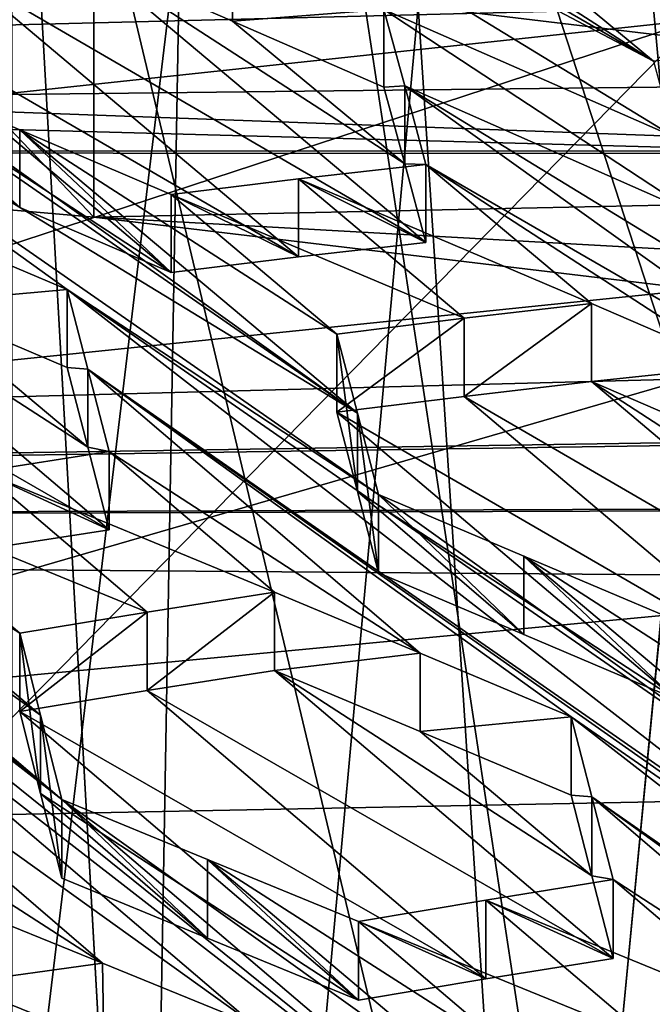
# Model space of a CAD drawing. Header units: metres. Extents: x -24 to 24, y -69 to 184.
# Tile 519 of 656: x 4.095 to 4.607, y 126.799 to 127.596. Entities that reach past the tile are written whole.
import ezdxf

# ---------------------------------------------------------------- set-up
doc = ezdxf.new("R2010")
doc.units = ezdxf.units.M
for name, color, linetype in [('1073', 7, 'CONTINUOUS'), ('1205', 7, 'CONTINUOUS'), ('1380', 7, 'CONTINUOUS'), ('1440', 7, 'CONTINUOUS'), ('1779', 7, 'CONTINUOUS'), ('1849', 7, 'CONTINUOUS'), ('1876', 7, 'CONTINUOUS'), ('1905', 7, 'CONTINUOUS'), ('2094', 7, 'CONTINUOUS'), ('2136', 7, 'CONTINUOUS'), ('2160', 7, 'CONTINUOUS'), ('2274', 7, 'CONTINUOUS'), ('2483', 7, 'CONTINUOUS'), ('2856', 7, 'CONTINUOUS'), ('2863', 7, 'CONTINUOUS'), ('3159', 7, 'CONTINUOUS'), ('3171', 7, 'CONTINUOUS'), ('3260', 7, 'CONTINUOUS'), ('3282', 7, 'CONTINUOUS'), ('3485', 7, 'CONTINUOUS'), ('3526', 7, 'CONTINUOUS'), ('367', 7, 'CONTINUOUS'), ('369', 7, 'CONTINUOUS'), ('3694', 7, 'CONTINUOUS'), ('373', 7, 'CONTINUOUS'), ('3745', 7, 'CONTINUOUS'), ('3788', 7, 'CONTINUOUS'), ('383', 7, 'CONTINUOUS'), ('3966', 2, 'CONTINUOUS'), ('420', 2, 'CONTINUOUS'), ('421', 2, 'CONTINUOUS'), ('424', 3, 'CONTINUOUS'), ('434', 7, 'CONTINUOUS'), ('473', 7, 'CONTINUOUS'), ('474', 7, 'CONTINUOUS'), ('554', 2, 'CONTINUOUS'), ('563', 2, 'CONTINUOUS'), ('776', 7, 'CONTINUOUS'), ('879', 7, 'CONTINUOUS'), ('902', 7, 'CONTINUOUS'), ('967', 7, 'CONTINUOUS')]:
    doc.layers.add(name, color=color, linetype=linetype)

msp = doc.modelspace()

# ---------------------------------------------------------------- linework, layer by layer
at = {"layer": '1073'}
for points in [[(4.094843, 127.506611, 218.032779), (3.977508, 127.556591, 218.069703), (4.094833, 127.443638, 218.049656)], [(4.217539, 127.391163, 218.011098), (4.094843, 127.506611, 218.032779), (4.094833, 127.443638, 218.049656)], [(4.217539, 127.454235, 217.994198), (4.094843, 127.506611, 218.032779), (4.217539, 127.391163, 218.011098)]]:
    msp.add_3dface(points, dxfattribs=at)
at = {"layer": '1205'}
for points in [[(4.133349, 127.377357, 217.804374), (4.15008, 127.312762, 217.690111), (4.133349, 127.314227, 217.821289)], [(4.133349, 127.314227, 217.821289), (4.15008, 127.312762, 217.690111), (4.15008, 127.249557, 217.707047)], [(4.15008, 127.312762, 217.690111), (4.16726, 127.246093, 217.572874), (4.15008, 127.249557, 217.707047)], [(4.16726, 127.246093, 217.572874), (4.16726, 127.182809, 217.589831), (4.15008, 127.249557, 217.707047)]]:
    msp.add_3dface(points, dxfattribs=at)
at = {"layer": '1380'}
for points in [[(3.530981, 127.476696, 211.441532), (4.642662, 127.5955, 211.884918), (3.531022, 126.462477, 211.713306)], [(4.642662, 127.5955, 211.884918), (4.642591, 126.58127, 212.156645), (3.531022, 126.462477, 211.713306)]]:
    msp.add_3dface(points, dxfattribs=at)
at = {"layer": '1440'}
for points in [[(4.246975, 126.852355, 217.01667), (4.12898, 126.964445, 217.037235), (4.12898, 126.90085, 217.054275)], [(4.246986, 126.916031, 216.999604), (4.12898, 126.964445, 217.037235), (4.246975, 126.852355, 217.01667)], [(4.369011, 126.802033, 216.977822), (4.246986, 126.916031, 216.999604), (4.246975, 126.852355, 217.01667)], [(4.369011, 126.802033, 216.977822), (4.369011, 126.865802, 216.960735), (4.246986, 126.916031, 216.999604)]]:
    msp.add_3dface(points, dxfattribs=at)
at = {"layer": '1779'}
for points in [[(4.454573, 127.290778, 217.939208), (4.557586, 127.302799, 218.01782), (4.831528, 127.071966, 217.710069)], [(4.814402, 127.136285, 217.827508), (4.557586, 127.302799, 218.01782), (4.67506, 127.25201, 217.981053)], [(4.557586, 127.302799, 218.01782), (4.814402, 127.136285, 217.827508), (4.831528, 127.071966, 217.710069)], [(4.351466, 127.277883, 217.860756), (4.454573, 127.290778, 217.939208), (4.728512, 127.059361, 217.631611)], [(4.454573, 127.290778, 217.939208), (4.831528, 127.071966, 217.710069), (4.728512, 127.059361, 217.631611)], [(4.625409, 127.045938, 217.553303), (4.351466, 127.277883, 217.860756), (4.728512, 127.059361, 217.631611)], [(4.368214, 127.213886, 217.746202), (4.351466, 127.277883, 217.860756), (4.625409, 127.045938, 217.553303)], [(4.503033, 127.097998, 217.591831), (4.368214, 127.213886, 217.746202), (4.625409, 127.045938, 217.553303)], [(4.385378, 127.147942, 217.628902), (4.368214, 127.213886, 217.746202), (4.503033, 127.097998, 217.591831)]]:
    msp.add_3dface(points, dxfattribs=at)
at = {"layer": '1849'}
for points in [[(4.423658, 127.478585, 218.151413), (4.320644, 127.46686, 218.072721), (4.423658, 127.415474, 218.168324)], [(4.320644, 127.46686, 218.072721), (4.217539, 127.454235, 217.994198), (4.320644, 127.40377, 218.089626)], [(4.423658, 127.415474, 218.168324), (4.320644, 127.46686, 218.072721), (4.320644, 127.40377, 218.089626)], [(4.217539, 127.454235, 217.994198), (4.217539, 127.391163, 218.011098), (4.320644, 127.40377, 218.089626)]]:
    msp.add_3dface(points, dxfattribs=at)
at = {"layer": '1876'}
for points in [[(4.557586, 127.302799, 218.01782), (4.557586, 127.366072, 218.000866), (4.675075, 127.315368, 217.96407)], [(4.67506, 127.25201, 217.981053), (4.557586, 127.302799, 218.01782), (4.675075, 127.315368, 217.96407)]]:
    msp.add_3dface(points, dxfattribs=at)
at = {"layer": '1905'}
for points in [[(4.417489, 127.606514, 233.369576), (5.590402, 127.46607, 232.845431), (1.815886, 127.603866, 233.359691)], [(1.815886, 127.603866, 233.359691), (5.590402, 127.46607, 232.845431), (3.003084, 127.536231, 233.107275)], [(3.003084, 127.536231, 233.107275), (5.590402, 127.46607, 232.845431), (4.15488, 127.435784, 232.732403)], [(5.590402, 127.46607, 232.845431), (6.697815, 127.293617, 232.201826), (4.15488, 127.435784, 232.732403)], [(4.15488, 127.435784, 232.732403), (6.697815, 127.293617, 232.201826), (5.257824, 127.303715, 232.239514)]]:
    msp.add_3dface(points, dxfattribs=at)
at = {"layer": '2094'}
for points in [[(3.893318, 127.41569, 217.897034), (4.16726, 127.182809, 217.589831), (3.790299, 127.400016, 217.819396)], [(4.010788, 127.366101, 217.859947), (4.15008, 127.249557, 217.707047), (3.893318, 127.41569, 217.897034)], [(4.15008, 127.249557, 217.707047), (4.16726, 127.182809, 217.589831), (3.893318, 127.41569, 217.897034)], [(4.16726, 127.182809, 217.589831), (4.064236, 127.166774, 217.512286), (3.790299, 127.400016, 217.819396)], [(4.133349, 127.314227, 217.821289), (4.15008, 127.249557, 217.707047), (4.010788, 127.366101, 217.859947)]]:
    msp.add_3dface(points, dxfattribs=at)
at = {"layer": '2136'}
for points in [[(4.149716, 127.645507, 218.47629), (4.267151, 127.657295, 218.422772), (4.267125, 127.594432, 218.439627)], [(4.267151, 127.657295, 218.422772), (4.389746, 127.60399, 218.384483), (4.267125, 127.594432, 218.439627)], [(4.267125, 127.594432, 218.439627), (4.389746, 127.60399, 218.384483), (4.389746, 127.541019, 218.401356)]]:
    msp.add_3dface(points, dxfattribs=at)
at = {"layer": '2160'}
for points in [[(4.385378, 127.147942, 217.628902), (4.503033, 127.097998, 217.591831), (4.385378, 127.211328, 217.611918)], [(4.385378, 127.211328, 217.611918), (4.503033, 127.097998, 217.591831), (4.503042, 127.16147, 217.57482)], [(4.503033, 127.097998, 217.591831), (4.625409, 127.045938, 217.553303), (4.503042, 127.16147, 217.57482)], [(4.503042, 127.16147, 217.57482), (4.625409, 127.045938, 217.553303), (4.625409, 127.109507, 217.53627)]]:
    msp.add_3dface(points, dxfattribs=at)
at = {"layer": '2274'}
for points in [[(4.541219, 127.031522, 217.346742), (4.557967, 126.966508, 217.23246), (4.541219, 126.967892, 217.363792)], [(4.541219, 126.967892, 217.363792), (4.557967, 126.966508, 217.23246), (4.557967, 126.902802, 217.249531)], [(4.557967, 126.966508, 217.23246), (4.57513, 126.899587, 217.115423), (4.557967, 126.902802, 217.249531)], [(4.57513, 126.899587, 217.115423), (4.57513, 126.8358, 217.132514), (4.557967, 126.902802, 217.249531)]]:
    msp.add_3dface(points, dxfattribs=at)
at = {"layer": '2483'}
for points in [[(4.133349, 127.377357, 217.804374), (4.010788, 127.366101, 217.859947), (4.010777, 127.429143, 217.843059)], [(4.133349, 127.377357, 217.804374), (4.133349, 127.314227, 217.821289), (4.010788, 127.366101, 217.859947)]]:
    msp.add_3dface(points, dxfattribs=at)
at = {"layer": '2856'}
for points in [[(4.095069, 127.099082, 217.267831), (4.095069, 127.035651, 217.284827), (4.11178, 126.969352, 217.171179)], [(4.11178, 127.032863, 217.154161), (4.095069, 127.099082, 217.267831), (4.11178, 126.969352, 217.171179)], [(4.12898, 126.90085, 217.054275), (4.11178, 127.032863, 217.154161), (4.11178, 126.969352, 217.171179)], [(4.12898, 126.90085, 217.054275), (4.12898, 126.964445, 217.037235), (4.11178, 127.032863, 217.154161)]]:
    msp.add_3dface(points, dxfattribs=at)
at = {"layer": '2863'}
for points in [[(4.04479, 126.815764, 216.86665), (4.04479, 126.879436, 216.84959), (4.16185, 126.831967, 216.812111)], [(4.04479, 126.815764, 216.86665), (4.16185, 126.831967, 216.812111), (4.162908, 126.767781, 216.828855)], [(4.16185, 126.831967, 216.812111), (4.284821, 126.781916, 216.772789), (4.162908, 126.767781, 216.828855)]]:
    msp.add_3dface(points, dxfattribs=at)
at = {"layer": '3159'}
for points in [[(4.12898, 126.964445, 217.037235), (3.469081, 127.477227, 217.687076), (2.65334, 128.172275, 218.601434)], [(3.72111, 127.312, 217.494406), (4.12898, 126.964445, 217.037235), (2.65334, 128.172275, 218.601434)], [(3.998651, 127.883042, 218.728094), (4.233906, 127.778462, 218.651088), (4.607864, 127.562064, 218.425445)], [(4.389746, 127.60399, 218.384483), (3.998651, 127.883042, 218.728094), (4.624659, 127.500967, 218.309746)], [(3.998651, 127.883042, 218.728094), (4.607864, 127.562064, 218.425445), (4.624659, 127.500967, 218.309746)], [(4.607864, 127.562064, 218.425445), (4.233906, 127.778462, 218.651088), (4.351558, 127.726973, 218.614432)], [(3.742191, 127.658596, 218.147891), (3.725478, 127.722665, 218.262146), (4.368215, 127.277195, 217.729238)], [(3.725478, 127.722665, 218.262146), (3.977508, 127.556591, 218.069703), (4.368215, 127.277195, 217.729238)], [(4.473937, 127.673362, 218.576318), (4.607864, 127.562064, 218.425445), (4.351558, 127.726973, 218.614432)], [(4.576984, 127.681432, 218.656016), (4.680056, 127.688641, 218.735964), (4.813984, 127.578278, 218.584841)], [(4.473937, 127.673362, 218.576318), (4.576984, 127.681432, 218.656016), (4.710927, 127.57059, 218.505033)], [(4.576984, 127.681432, 218.656016), (4.813984, 127.578278, 218.584841), (4.710927, 127.57059, 218.505033)], [(4.607864, 127.562064, 218.425445), (4.473937, 127.673362, 218.576318), (4.710927, 127.57059, 218.505033)], [(4.385378, 127.211328, 217.611918), (3.742191, 127.658596, 218.147891), (4.368215, 127.277195, 217.729238)], [(3.742191, 127.658596, 218.147891), (4.133349, 127.377357, 217.804374), (4.010777, 127.429143, 217.843059)], [(4.133349, 127.377357, 217.804374), (3.742191, 127.658596, 218.147891), (4.385378, 127.211328, 217.611918)], [(4.389746, 127.60399, 218.384483), (4.641776, 127.438229, 218.191955), (4.406526, 127.542166, 218.2691)], [(4.641776, 127.438229, 218.191955), (4.389746, 127.60399, 218.384483), (4.624659, 127.500967, 218.309746)], [(3.977508, 127.556591, 218.069703), (4.094843, 127.506611, 218.032779), (4.368215, 127.277195, 217.729238)], [(4.641776, 127.438229, 218.191955), (5.032533, 127.159954, 217.850792), (4.406526, 127.542166, 218.2691)], [(4.797617, 127.262405, 217.925712), (4.423658, 127.478585, 218.151413), (4.406526, 127.542166, 218.2691)], [(5.032533, 127.159954, 217.850792), (4.797617, 127.262405, 217.925712), (4.406526, 127.542166, 218.2691)], [(4.094843, 127.506611, 218.032779), (4.351466, 127.341118, 217.843813), (4.368215, 127.277195, 217.729238)], [(4.351466, 127.341118, 217.843813), (4.094843, 127.506611, 218.032779), (4.217539, 127.454235, 217.994198)], [(3.469081, 127.477227, 217.687076), (4.53685, 126.616832, 216.58008), (3.876951, 127.129593, 217.229926)], [(3.469081, 127.477227, 217.687076), (4.12898, 126.964445, 217.037235), (4.53685, 126.616832, 216.58008)], [(4.557586, 127.366072, 218.000866), (4.320644, 127.46686, 218.072721), (4.423658, 127.478585, 218.151413)], [(4.423658, 127.478585, 218.151413), (4.797617, 127.262405, 217.925712), (4.675075, 127.315368, 217.96407)], [(4.557586, 127.366072, 218.000866), (4.423658, 127.478585, 218.151413), (4.675075, 127.315368, 217.96407)], [(4.454573, 127.354031, 217.92226), (4.217539, 127.454235, 217.994198), (4.320644, 127.46686, 218.072721)], [(4.557586, 127.366072, 218.000866), (4.454573, 127.354031, 217.92226), (4.320644, 127.46686, 218.072721)], [(4.454573, 127.354031, 217.92226), (4.351466, 127.341118, 217.843813), (4.217539, 127.454235, 217.994198)], [(4.793248, 126.865555, 217.15427), (4.133349, 127.377357, 217.804374), (4.776098, 126.931765, 217.271391)], [(4.133349, 127.377357, 217.804374), (4.385378, 127.211328, 217.611918), (4.776098, 126.931765, 217.271391)], [(4.15008, 127.312762, 217.690111), (4.133349, 127.377357, 217.804374), (4.793248, 126.865555, 217.15427)], [(3.72111, 127.312, 217.494406), (3.838865, 127.263575, 217.456885), (4.11178, 127.032863, 217.154161)], [(4.12898, 126.964445, 217.037235), (3.72111, 127.312, 217.494406), (4.11178, 127.032863, 217.154161)], [(4.15008, 127.312762, 217.690111), (4.541219, 127.031522, 217.346742), (4.418953, 127.082943, 217.385394)], [(5.183981, 126.585889, 216.813673), (4.15008, 127.312762, 217.690111), (4.793248, 126.865555, 217.15427)], [(4.15008, 127.312762, 217.690111), (5.183981, 126.585889, 216.813673), (4.541219, 127.031522, 217.346742)], [(4.16726, 127.246093, 217.572874), (4.15008, 127.312762, 217.690111), (4.418953, 127.082943, 217.385394)], [(3.838865, 127.263575, 217.456885), (4.095069, 127.099082, 217.267831), (4.11178, 127.032863, 217.154161)], [(3.961141, 127.21311, 217.417972), (4.095069, 127.099082, 217.267831), (3.838865, 127.263575, 217.456885)], [(4.301188, 127.132347, 217.422658), (4.064236, 127.230048, 217.495331), (4.16726, 127.246093, 217.572874)], [(4.301188, 127.132347, 217.422658), (4.16726, 127.246093, 217.572874), (4.418953, 127.082943, 217.385394)], [(4.198162, 127.116145, 217.345155), (3.961141, 127.21311, 217.417972), (4.064236, 127.230048, 217.495331)], [(4.301188, 127.132347, 217.422658), (4.198162, 127.116145, 217.345155), (4.064236, 127.230048, 217.495331)], [(4.198162, 127.116145, 217.345155), (4.095069, 127.099082, 217.267831), (3.961141, 127.21311, 217.417972)], [(4.385378, 127.211328, 217.611918), (4.503042, 127.16147, 217.57482), (4.776098, 126.931765, 217.271391)], [(4.503042, 127.16147, 217.57482), (4.759337, 126.996174, 217.385942), (4.776098, 126.931765, 217.271391)], [(4.503042, 127.16147, 217.57482), (4.625409, 127.109507, 217.53627), (4.759337, 126.996174, 217.385942)], [(3.893719, 127.062487, 217.116043), (3.876951, 127.129593, 217.229926), (4.284821, 126.781916, 216.772789)], [(3.876951, 127.129593, 217.229926), (4.53685, 126.616832, 216.58008), (4.284821, 126.781916, 216.772789)], [(3.893719, 127.062487, 217.116043), (4.284821, 126.781916, 216.772789), (4.16185, 126.831967, 216.812111)], [(3.910862, 126.993642, 216.999683), (3.893719, 127.062487, 217.116043), (4.16185, 126.831967, 216.812111)], [(5.201118, 126.519408, 216.696722), (4.557967, 126.966508, 217.23246), (4.541219, 127.031522, 217.346742)], [(5.183981, 126.585889, 216.813673), (5.201118, 126.519408, 216.696722), (4.541219, 127.031522, 217.346742)], [(4.04479, 126.879436, 216.84959), (3.910862, 126.993642, 216.999683), (4.16185, 126.831967, 216.812111)], [(4.12898, 126.964445, 217.037235), (4.519671, 126.685287, 216.696829), (4.53685, 126.616832, 216.58008)], [(4.12898, 126.964445, 217.037235), (4.246986, 126.916031, 216.999604), (4.519671, 126.685287, 216.696829)], [(4.557967, 126.966508, 217.23246), (4.949089, 126.685306, 216.889213), (4.827066, 126.73643, 216.927841)], [(4.557967, 126.966508, 217.23246), (5.201118, 126.519408, 216.696722), (4.949089, 126.685306, 216.889213)], [(4.57513, 126.899587, 217.115423), (4.557967, 126.966508, 217.23246), (4.827066, 126.73643, 216.927841)], [(4.246986, 126.916031, 216.999604), (4.502939, 126.751737, 216.810604), (4.519671, 126.685287, 216.696829)], [(4.246986, 126.916031, 216.999604), (4.369011, 126.865802, 216.960735), (4.502939, 126.751737, 216.810604)], [(4.4721, 126.883096, 217.037995), (4.57513, 126.899587, 217.115423), (4.709058, 126.785751, 216.96523)], [(4.57513, 126.899587, 217.115423), (4.827066, 126.73643, 216.927841), (4.709058, 126.785751, 216.96523)], [(4.369011, 126.865802, 216.960735), (4.4721, 126.883096, 217.037995), (4.606026, 126.769133, 216.887835)], [(4.4721, 126.883096, 217.037995), (4.709058, 126.785751, 216.96523), (4.606026, 126.769133, 216.887835)], [(4.502939, 126.751737, 216.810604), (4.369011, 126.865802, 216.960735), (4.606026, 126.769133, 216.887835)]]:
    msp.add_3dface(points, dxfattribs=at)
at = {"layer": '3171'}
for points in [[(4.389746, 127.541019, 218.401356), (4.389746, 127.60399, 218.384483), (4.406526, 127.542166, 218.2691)], [(4.389746, 127.541019, 218.401356), (4.406526, 127.542166, 218.2691), (4.406526, 127.479127, 218.285992)], [(4.406526, 127.542166, 218.2691), (4.423658, 127.478585, 218.151413), (4.406526, 127.479127, 218.285992)], [(4.423658, 127.478585, 218.151413), (4.423658, 127.415474, 218.168324), (4.406526, 127.479127, 218.285992)]]:
    msp.add_3dface(points, dxfattribs=at)
at = {"layer": '3260'}
for points in [[(4.351466, 127.341118, 217.843813), (4.351466, 127.277883, 217.860756), (4.368214, 127.213886, 217.746202)], [(4.351466, 127.341118, 217.843813), (4.368214, 127.213886, 217.746202), (4.368215, 127.277195, 217.729238)], [(4.368214, 127.213886, 217.746202), (4.385378, 127.147942, 217.628902), (4.368215, 127.277195, 217.729238)], [(4.385378, 127.147942, 217.628902), (4.385378, 127.211328, 217.611918), (4.368215, 127.277195, 217.729238)]]:
    msp.add_3dface(points, dxfattribs=at)
at = {"layer": '3282'}
for points in [[(4.046704, 127.63453, 218.397399), (4.149716, 127.645507, 218.47629), (4.423658, 127.415474, 218.168324)], [(4.149716, 127.645507, 218.47629), (4.267125, 127.594432, 218.439627), (4.406526, 127.479127, 218.285992)], [(4.423658, 127.415474, 218.168324), (4.149716, 127.645507, 218.47629), (4.406526, 127.479127, 218.285992)], [(3.943596, 127.622584, 218.318692), (4.046704, 127.63453, 218.397399), (4.320644, 127.40377, 218.089626)], [(4.046704, 127.63453, 218.397399), (4.423658, 127.415474, 218.168324), (4.320644, 127.40377, 218.089626)], [(3.943596, 127.622584, 218.318692), (4.217539, 127.391163, 218.011098), (3.960329, 127.559199, 218.204091)], [(4.217539, 127.391163, 218.011098), (3.943596, 127.622584, 218.318692), (4.320644, 127.40377, 218.089626)], [(4.267125, 127.594432, 218.439627), (4.389746, 127.541019, 218.401356), (4.406526, 127.479127, 218.285992)], [(4.217539, 127.391163, 218.011098), (4.094833, 127.443638, 218.049656), (3.960329, 127.559199, 218.204091)]]:
    msp.add_3dface(points, dxfattribs=at)
at = {"layer": '3485'}
for points in [[(4.417489, 127.606514, 233.369576), (3.192927, 127.713301, 233.768111), (3.734775, 120.121235, 235.632219)], [(4.417489, 127.606514, 233.369576), (3.734775, 120.121235, 235.632219), (4.914055, 120.002389, 235.188682)], [(5.590402, 127.46607, 232.845431), (4.417489, 127.606514, 233.369576), (4.914055, 120.002389, 235.188682)]]:
    msp.add_3dface(points, dxfattribs=at)
at = {"layer": '3526'}
for points in [[(4.198162, 127.052706, 217.362154), (4.301188, 127.068898, 217.439659), (4.57513, 126.8358, 217.132514)], [(4.557967, 126.902802, 217.249531), (4.301188, 127.068898, 217.439659), (4.418963, 127.019402, 217.402416)], [(4.57513, 126.8358, 217.132514), (4.301188, 127.068898, 217.439659), (4.557967, 126.902802, 217.249531)], [(4.095069, 127.035651, 217.284827), (4.198162, 127.052706, 217.362154), (4.4721, 126.819319, 217.055083)], [(4.198162, 127.052706, 217.362154), (4.57513, 126.8358, 217.132514), (4.4721, 126.819319, 217.055083)], [(4.095069, 127.035651, 217.284827), (4.369011, 126.802033, 216.977822), (4.11178, 126.969352, 217.171179)], [(4.095069, 127.035651, 217.284827), (4.4721, 126.819319, 217.055083), (4.369011, 126.802033, 216.977822)], [(4.541219, 126.967892, 217.363792), (4.557967, 126.902802, 217.249531), (4.418963, 127.019402, 217.402416)], [(4.246975, 126.852355, 217.01667), (4.12898, 126.90085, 217.054275), (4.11178, 126.969352, 217.171179)], [(4.369011, 126.802033, 216.977822), (4.246975, 126.852355, 217.01667), (4.11178, 126.969352, 217.171179)]]:
    msp.add_3dface(points, dxfattribs=at)
at = {"layer": '367'}
for points in [[(3.255157, 145.2, -24.030532), (5.396133, 145.2, -23.642002), (3.257662, 53.355876, -24.030192)], [(5.396133, 145.2, -23.642002), (3.255157, -68.3, -24.030532), (3.445987, 52.023566, -24.00391)], [(5.396133, -68.3, -23.642002), (3.255157, -68.3, -24.030532), (5.396133, 145.2, -23.642002)], [(3.257662, 53.355876, -24.030192), (5.396133, 145.2, -23.642002), (3.38266, 52.923841, -24.012916)], [(3.38266, 52.923841, -24.012916), (5.396133, 145.2, -23.642002), (3.445989, 52.476403, -24.003909)], [(3.445989, 52.476403, -24.003909), (5.396133, 145.2, -23.642002), (3.445987, 52.023566, -24.00391)]]:
    msp.add_3dface(points, dxfattribs=at)
at = {"layer": '369'}
for points in [[(4.959008, 125.287839, 23.737539), (3.255157, 145.2, 24.030532), (2.988875, 125.286919, 24.065102)], [(5.396133, 145.2, 23.642002), (3.255157, 145.2, 24.030532), (4.959008, 125.287839, 23.737539)]]:
    msp.add_3dface(points, dxfattribs=at)
at = {"layer": '3694'}
for points in [[(4.301188, 127.068898, 217.439659), (4.301188, 127.132347, 217.422658), (4.418953, 127.082943, 217.385394)], [(4.301188, 127.068898, 217.439659), (4.418953, 127.082943, 217.385394), (4.418963, 127.019402, 217.402416)], [(4.418953, 127.082943, 217.385394), (4.541219, 127.031522, 217.346742), (4.418963, 127.019402, 217.402416)], [(4.541219, 127.031522, 217.346742), (4.541219, 126.967892, 217.363792), (4.418963, 127.019402, 217.402416)]]:
    msp.add_3dface(points, dxfattribs=at)
at = {"layer": '373'}
for points in [[(6.468189, 146.382367, 240.147825), (0.425551, 117.362268, 33.359767), (0, 146.423799, 240.142002)], [(0.998602, 117.359051, 33.34274), (0.425551, 117.362268, 33.359767), (6.468189, 146.382367, 240.147825)], [(1.280676, 117.356515, 33.329314), (0.998602, 117.359051, 33.34274), (6.468189, 146.382367, 240.147825)], [(2.134459, 117.345, 33.268336), (1.280676, 117.356515, 33.329314), (6.468189, 146.382367, 240.147825)], [(2.982663, 117.327808, 33.17719), (2.134459, 117.345, 33.268336), (6.468189, 146.382367, 240.147825)], [(3.670868, 117.309653, 33.080915), (2.982663, 117.327808, 33.17719), (6.468189, 146.382367, 240.147825)], [(4.3582, 117.287684, 32.964252), (3.670868, 117.309653, 33.080915), (6.468189, 146.382367, 240.147825)], [(5.043633, 117.261925, 32.827272), (4.3582, 117.287684, 32.964252), (6.468189, 146.382367, 240.147825)]]:
    msp.add_3dface(points, dxfattribs=at)
at = {"layer": '3745'}
for points in [[(4.15488, 127.435784, 232.732403), (4.154883, 128.546599, 232.434761), (3.00307, 128.647047, 232.809637)], [(3.003084, 127.536231, 233.107275), (4.15488, 127.435784, 232.732403), (3.00307, 128.647047, 232.809637)], [(4.15488, 127.435784, 232.732403), (5.257824, 127.303715, 232.239514), (4.154883, 128.546599, 232.434761)], [(5.257824, 127.303715, 232.239514), (5.25783, 128.414529, 231.941869), (4.154883, 128.546599, 232.434761)]]:
    msp.add_3dface(points, dxfattribs=at)
at = {"layer": '3788'}
for points in [[(4.215673, 126.561735, 216.483244), (3.94173, 126.795707, 216.790155), (4.04479, 126.815764, 216.86665)], [(4.04479, 126.815764, 216.86665), (4.162908, 126.767781, 216.828855), (4.30154, 126.651003, 216.67639)], [(4.318733, 126.581819, 216.559733), (4.04479, 126.815764, 216.86665), (4.30154, 126.651003, 216.67639)], [(4.318733, 126.581819, 216.559733), (4.215673, 126.561735, 216.483244), (4.04479, 126.815764, 216.86665)]]:
    msp.add_3dface(points, dxfattribs=at)
at = {"layer": '383'}
for points in [[(3.626778, 127.716915, 241.135746), (3.666182, 127.023898, 240.484851), (7.225127, 128.056837, 241.074332)], [(7.225127, 128.056837, 241.074332), (3.666182, 127.023898, 240.484851), (7.303699, 127.367279, 240.419319)], [(3.666182, 127.023898, 240.484851), (3.6995, 126.412857, 239.756148), (7.303699, 127.367279, 240.419319)], [(7.303699, 127.367279, 240.419319), (3.6995, 126.412857, 239.756148), (7.37004, 126.759774, 239.686352)]]:
    msp.add_3dface(points, dxfattribs=at)
at = {"layer": '3966'}
for points in [[(4.828665, 127.396446, 211.142036), (3.671965, 127.277164, 210.696871), (4.677471, 125.438359, 211.595654)], [(3.671965, 127.277164, 210.696871), (3.553695, 125.326711, 211.178976), (4.677471, 125.438359, 211.595654)]]:
    msp.add_3dface(points, dxfattribs=at)
at = {"layer": '420'}
for points in [[(3.530981, 127.476696, 211.441532), (3.671965, 127.277164, 210.696871), (4.642662, 127.5955, 211.884918)], [(3.671965, 127.277164, 210.696871), (4.828665, 127.396446, 211.142036), (4.642662, 127.5955, 211.884918)]]:
    msp.add_3dface(points, dxfattribs=at)
at = {"layer": '421'}
for points in [[(4.940353, 124.444049, 234.3435), (3.747206, 124.473854, 234.804689), (3.911424, 128.755679, 233.601428)], [(4.940353, 124.444049, 234.3435), (3.911424, 128.755679, 233.601428), (5.143582, 128.628616, 233.127224)]]:
    msp.add_3dface(points, dxfattribs=at)
at = {"layer": '424'}
for points in [[(4.949928, 128.639447, 215.78098), (4.238975, 128.49642, 215.247194), (4.918526, 126.410718, 216.349766)], [(4.238975, 128.49642, 215.247194), (3.466917, 128.376475, 214.799556), (4.200069, 126.267937, 215.816902)], [(4.567607, 126.336513, 216.07283), (4.238975, 128.49642, 215.247194), (4.200069, 126.267937, 215.816902)], [(4.918526, 126.410718, 216.349766), (4.238975, 128.49642, 215.247194), (4.567607, 126.336513, 216.07283)], [(4.200069, 126.267937, 215.816902), (3.466917, 128.376475, 214.799556), (3.817364, 126.205257, 215.582976)]]:
    msp.add_3dface(points, dxfattribs=at)
at = {"layer": '434'}
for points in [[(3.908149, 113.657118, 33.550094), (4.892378, 113.61967, 33.362162), (3.305357, 142.081073, 235.75762)], [(3.305357, 142.081073, 235.75762), (5.87052, 113.573912, 33.132026), (6.610481, 142.024182, 235.649947)], [(4.892378, 113.61967, 33.362162), (5.87052, 113.573912, 33.132026), (3.305357, 142.081073, 235.75762)]]:
    msp.add_3dface(points, dxfattribs=at)
at = {"layer": '473'}
for points in [[(0, 124.461718, 208.020901), (0, 125.65869, 207.916179), (11.322727, 127.094211, 207.492959)], [(0, 125.65869, 207.916179), (0, 126.872209, 207.81001), (11.322727, 127.094211, 207.492959)], [(0, 124.461718, 208.020901), (11.322727, 127.094211, 207.492959), (3.073802, 124.541932, 207.933085)], [(3.073802, 124.541932, 207.933085), (11.322727, 127.094211, 207.492959), (6.140197, 124.807042, 207.829288)]]:
    msp.add_3dface(points, dxfattribs=at)
at = {"layer": '474'}
for points in [[(0, 127.784728, 207.943648), (11.479883, 127.77743, 207.545975), (0, 127.488684, 207.851892)], [(11.479883, 127.77743, 207.545975), (11.47871, 127.619304, 207.511441), (0, 127.488684, 207.851892)], [(0, 127.488684, 207.851892), (11.47871, 127.619304, 207.511441), (11.468926, 127.49054, 207.493296)], [(11.468226, 127.485779, 207.492798), (0, 127.488684, 207.851892), (11.468926, 127.49054, 207.493296)], [(0, 127.18221, 207.807006), (0, 127.488684, 207.851892), (11.468226, 127.485779, 207.492798)], [(11.440357, 127.35814, 207.48396), (0, 127.18221, 207.807006), (11.468226, 127.485779, 207.492798)], [(11.438708, 127.352507, 207.483769), (0, 127.18221, 207.807006), (11.440357, 127.35814, 207.48396)], [(11.391615, 127.224947, 207.483923), (0, 127.18221, 207.807006), (11.438708, 127.352507, 207.483769)], [(11.390048, 127.221444, 207.484048), (0, 127.18221, 207.807006), (11.391615, 127.224947, 207.483923)], [(11.322727, 127.094211, 207.492959), (0, 127.18221, 207.807006), (11.390048, 127.221444, 207.484048)], [(11.322727, 127.094211, 207.492959), (0, 126.872209, 207.81001), (0, 127.18221, 207.807006)]]:
    msp.add_3dface(points, dxfattribs=at)
at = {"layer": '554'}
for points in [[(6.088987, 117.5, -21.400625), (4.088427, 145.7, -21.871151), (4.088499, 117.5, -21.871138)], [(6.089002, 145.7, -21.400621), (4.088427, 145.7, -21.871151), (6.088987, 117.5, -21.400625)]]:
    msp.add_3dface(points, dxfattribs=at)
at = {"layer": '563'}
for points in [[(4.088427, 145.7, 21.871151), (6.089002, 145.7, 21.400621), (4.088499, 117.5, 21.871138)], [(4.088499, 117.5, 21.871138), (6.089002, 145.7, 21.400621), (6.088987, 117.5, 21.400625)]]:
    msp.add_3dface(points, dxfattribs=at)
at = {"layer": '776'}
for points in [[(4.198162, 127.116145, 217.345155), (4.301188, 127.132347, 217.422658), (4.198162, 127.052706, 217.362154)], [(4.198162, 127.052706, 217.362154), (4.301188, 127.132347, 217.422658), (4.301188, 127.068898, 217.439659)], [(4.095069, 127.035651, 217.284827), (4.198162, 127.116145, 217.345155), (4.198162, 127.052706, 217.362154)], [(4.095069, 127.099082, 217.267831), (4.198162, 127.116145, 217.345155), (4.095069, 127.035651, 217.284827)]]:
    msp.add_3dface(points, dxfattribs=at)
at = {"layer": '879'}
for points in [[(4.16726, 127.246093, 217.572874), (4.064236, 127.230048, 217.495331), (4.16726, 127.182809, 217.589831)], [(4.16726, 127.182809, 217.589831), (4.064236, 127.230048, 217.495331), (4.064236, 127.166774, 217.512286)]]:
    msp.add_3dface(points, dxfattribs=at)
at = {"layer": '902'}
for points in [[(4.454573, 127.354031, 217.92226), (4.557586, 127.366072, 218.000866), (4.454573, 127.290778, 217.939208)], [(4.454573, 127.290778, 217.939208), (4.557586, 127.366072, 218.000866), (4.557586, 127.302799, 218.01782)], [(4.351466, 127.277883, 217.860756), (4.454573, 127.354031, 217.92226), (4.454573, 127.290778, 217.939208)], [(4.351466, 127.341118, 217.843813), (4.454573, 127.354031, 217.92226), (4.351466, 127.277883, 217.860756)]]:
    msp.add_3dface(points, dxfattribs=at)
at = {"layer": '967'}
for points in [[(4.57513, 126.899587, 217.115423), (4.4721, 126.883096, 217.037995), (4.57513, 126.8358, 217.132514)], [(4.4721, 126.883096, 217.037995), (4.369011, 126.865802, 216.960735), (4.4721, 126.819319, 217.055083)], [(4.57513, 126.8358, 217.132514), (4.4721, 126.883096, 217.037995), (4.4721, 126.819319, 217.055083)], [(4.4721, 126.819319, 217.055083), (4.369011, 126.865802, 216.960735), (4.369011, 126.802033, 216.977822)]]:
    msp.add_3dface(points, dxfattribs=at)

doc.saveas('drawing.dxf')
